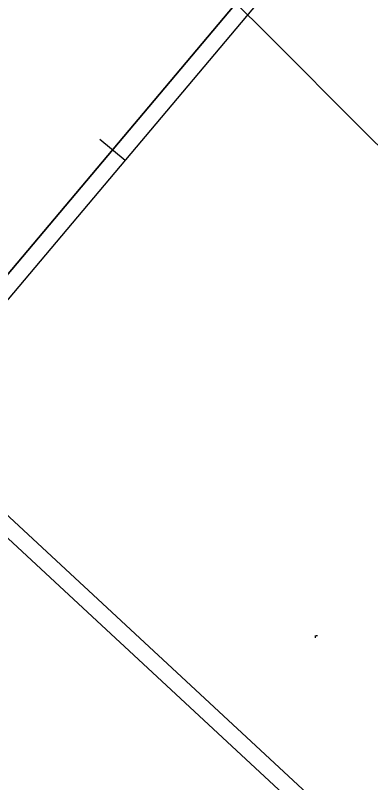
# Model space of a CAD drawing. Extents: x -555887 to -552101, y -1100251 to -1096546.
# Drawn here: x -554689.1 to -554580.9, y -1097790.6 to -1097556.8 of the extents above; entities that cross this region are included whole.
import ezdxf

# ---------------------------------------------------------------- set-up
doc = ezdxf.new("R2010")
doc.units = 0
for name, color, linetype in [('ram_VC1', 7, 'Continuous'), ('ram_VC2', 7, 'Continuous'), ('vrstevnice', 7, 'Continuous'), ('ZSST', 7, 'Continuous')]:
    doc.layers.add(name, color=color, linetype=linetype)

msp = doc.modelspace()

# ---------------------------------------------------------------- linework, layer by layer
at = {"layer": 'ram_VC1'}
for points in [[(-554540.88, -1097849.11), (-554911.62, -1097504.63), (-555880.62, -1098547.51), (-555509.88, -1098891.98)], [(-554547.95, -1097849.37), (-554911.36, -1097511.7), (-555873.55, -1098547.25), (-555510.14, -1098884.91)]]:
    msp.add_lwpolyline(points, close=True, dxfattribs=at)
for points in [[(-554540.88, -1097849.11), (-554911.62, -1097504.63), (-555880.62, -1098547.51), (-555509.88, -1098891.98), (-554540.88, -1097849.11)], [(-555510.14, -1098884.91), (-555873.55, -1098547.25), (-554911.36, -1097511.7), (-554547.95, -1097849.37), (-555510.14, -1098884.91)]]:
    msp.add_lwpolyline(points, dxfattribs=at)
at = {"layer": 'ram_VC2'}
msp.add_line((-554655.72, -1097600.99), (-554663.37, -1097594.55), dxfattribs=at)
for points in [[(-554114.88, -1096958.27), (-554342.13, -1096767.04), (-555018.18, -1097570.44), (-554790.93, -1097761.67)], [(-554121.93, -1096958.88), (-554341.52, -1096774.09), (-555011.14, -1097569.84), (-554791.54, -1097754.63)]]:
    msp.add_lwpolyline(points, close=True, dxfattribs=at)
for points in [[(-554114.88, -1096958.27), (-554342.13, -1096767.04), (-555018.18, -1097570.44), (-554790.93, -1097761.67), (-554114.88, -1096958.27)], [(-554791.54, -1097754.63), (-555011.14, -1097569.84), (-554341.52, -1096774.09), (-554121.93, -1096958.88), (-554791.54, -1097754.63)]]:
    msp.add_lwpolyline(points, dxfattribs=at)
at = {"layer": 'vrstevnice'}
msp.add_lwpolyline([(-554634.92, -1097540.37), (-554615.44, -1097559.43), (-554579.62, -1097595.4), (-554572.54, -1097601.89), (-554552.83, -1097626.04), (-554543.54, -1097639.53), (-554533.83, -1097654.92), (-554526.23, -1097667.14), (-554519.48, -1097676.2), (-554514.21, -1097681.36), (-554508.34, -1097685.5), (-554502.83, -1097689.56), (-554497.95, -1097691.36), (-554494.52, -1097692.27), (-554486.76, -1097692.63), (-554479.35, -1097690.28), (-554470.59, -1097686.86), (-554464.72, -1097683.79), (-554458.31, -1097680.09), (-554453.43, -1097674.86), (-554445.33, -1097667.35), (-554436.59, -1097659.87), (-554429.09, -1097653.1)], dxfattribs=at)
at = {"layer": 'ZSST'}
for points in [[(-554597.76, -1097746.47), (-554597.76, -1097745.74)], [(-554597.76, -1097745.97), (-554597.66, -1097745.88), (-554597.56, -1097745.81), (-554597.4, -1097745.77), (-554597.25, -1097745.74), (-554597.1, -1097745.74)]]:
    msp.add_lwpolyline(points, dxfattribs=at)

doc.saveas('drawing.dxf')
